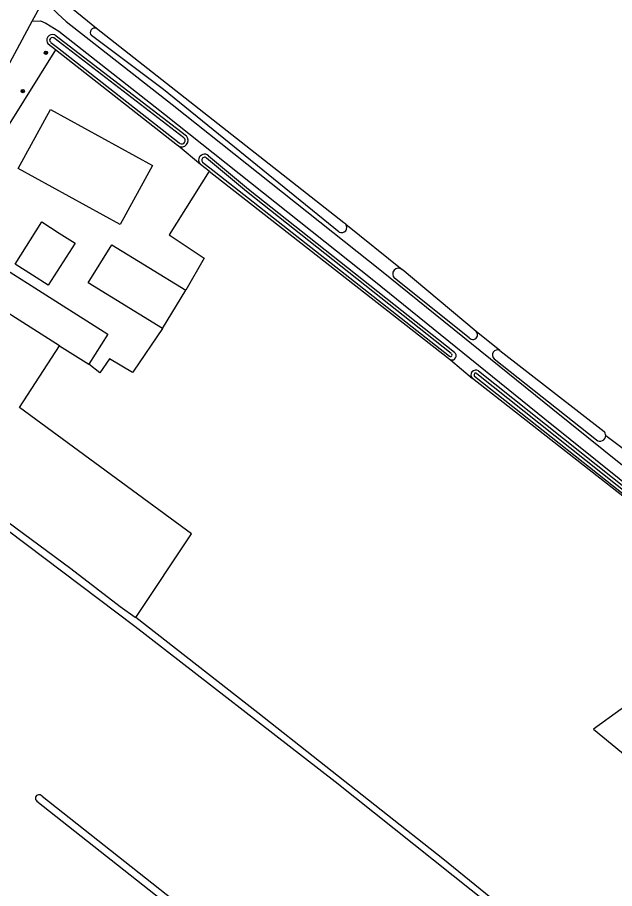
# Model space of a CAD drawing. Extents: x 136000 to 141014, y 402000 to 403500.
# Drawn here: x 140258.1 to 140402.6, y 403074.6 to 403285.4 of the extents above; entities that cross this region are included whole.
import ezdxf

# ---------------------------------------------------------------- set-up
doc = ezdxf.new("R2010")
doc.units = 0
for name, color, linetype in [('gg-afsc-erfafscheiding', 7, 'Continuous'), ('gg-bbg-bijgebouw', 7, 'Continuous'), ('gg-knt-bronhoudergrens', 7, 'Continuous'), ('gg-knt-onverhard', 7, 'Continuous'), ('gg-knt-verharding', 7, 'Continuous'), ('gg-kntw-bovenkant insteek waterloop', 7, 'Continuous'), ('gg-kntw-waterlijn', 7, 'Continuous'), ('gt-grn-weggrens', 7, 'Continuous'), ('gt-symb-boom', 7, 'Continuous')]:
    doc.layers.add(name, color=color, linetype=linetype)

# ---------------------------------------------------------------- blocks, each defined once
blk = doc.blocks.new('gt0-BOOM')
at = {"layer": 'gt-symb-boom'}
for radius in [0.4, 0.2]:
    blk.add_circle((0, 0), radius, dxfattribs=at)

msp = doc.modelspace()

# ---------------------------------------------------------------- linework, layer by layer
at = {"layer": 'gg-afsc-erfafscheiding'}
msp.add_line((140302.38, 403249.79), (140296.96, 403254.26), dxfattribs=at)
msp.add_lwpolyline([(140267.29, 403277.49), (140251.7, 403252.64), (140247.5, 403252.75)], dxfattribs=at)
at = {"layer": 'gg-bbg-bijgebouw'}
for p, q in [((140293.15, 403210.11), (140298.82, 403219.36)), ((140268.25, 403205.91), (140275.32, 403201.43))]:
    msp.add_line(p, q, dxfattribs=at)
for points in [[(140258.21, 403248.79), (140266.03, 403263.09), (140290.77, 403249.56), (140282.95, 403235.27), (140258.21, 403248.79)], [(140265.53, 403220.56), (140261.7, 403222.98), (140257.48, 403225.65), (140263.95, 403235.87), (140268.18, 403233.19), (140272, 403230.77), (140265.53, 403220.56)], [(140293.15, 403210.11), (140275.2, 403221.11), (140280.88, 403230.37), (140298.82, 403219.36)], [(140250.76, 403216.96), (140255.39, 403224.28), (140264.01, 403218.83), (140279.95, 403208.74), (140275.32, 403201.43)], [(140268.25, 403205.91), (140259.38, 403211.51), (140253.76, 403215.06)]]:
    msp.add_lwpolyline(points, dxfattribs=at)
at = {"layer": 'gg-knt-bronhoudergrens'}
for p, q in [((140277.21, 403282.68), (140270.28, 403288.29)), ((140337.53, 403235.3), (140351.14, 403224.4)), ((140374.79, 403204.78), (140369.05, 403209.4)), ((140362.84, 403202.54), (140368.19, 403197.95)), ((140400.43, 403184.18), (140404.65, 403181.02))]:
    msp.add_line(p, q, dxfattribs=at)
for points in [[(140304.45, 403248.17), (140294.82, 403232.76), (140303.29, 403227.11), (140298.82, 403219.36)], [(140293.15, 403210.11), (140286.11, 403199.79), (140285.89, 403199.47), (140280.36, 403202.76), (140278.02, 403199.33), (140275.32, 403201.43)], [(140407.33, 403120.84), (140404.15, 403117.96), (140397.48, 403113.12), (140414.16, 403099.42), (140417.97, 403097.33), (140424.75, 403090.93), (140429.62, 403094.02), (140432.78, 403103.28), (140426.69, 403108.47), (140424.46, 403107.04), (140415.18, 403110.37), (140409.15, 403116.17), (140407.33, 403120.84)]]:
    msp.add_lwpolyline(points, dxfattribs=at)
at = {"layer": 'gg-knt-onverhard'}
for points in [[(140265.08, 403290.86), (140265.69, 403289.06), (140266.4, 403287.71), (140267.8, 403286.24), (140269.89, 403284.38), (140295.48, 403264.29), (140346.18, 403224.03), (140387.6, 403190.54), (140441.93, 403146.95), (140485.84, 403112.26), (140503.2, 403098.85), (140509.68, 403092.53), (140518.01, 403083.47)], [(140261.65, 403284.49), (140263.68, 403284.51), (140264.92, 403283.99), (140268.04, 403282.02), (140293.62, 403261.94), (140344.31, 403221.69), (140385.71, 403188.21), (140440.06, 403144.61), (140483.99, 403109.9), (140501.23, 403096.58), (140507.53, 403090.44), (140515.82, 403080.8), (140516.03, 403080.49)]]:
    msp.add_lwpolyline(points, dxfattribs=at)
at = {"layer": 'gg-knt-verharding'}
msp.add_line((140246.33, 403256.01), (140261.65, 403284.49), dxfattribs=at)
msp.add_lwpolyline([(140286.71, 403140.15), (140300.18, 403160.4), (140258.57, 403190.98), (140268.25, 403205.91)], dxfattribs=at)
at = {"layer": 'gg-kntw-bovenkant insteek waterloop'}
for p, q in [((140267.1, 403281.14), (140298.95, 403256.71)), ((140267.29, 403277.49), (140265.51, 403278.88)), ((140304.45, 403248.17), (140302.38, 403249.79)), ((140304.45, 403248.17), (140305.62, 403247.26)), ((140305.62, 403247.26), (140362.84, 403202.54)), ((140369.05, 403209.4), (140351.14, 403224.4)), ((140367.4, 403207.86), (140349.34, 403222.23)), ((140373.41, 403202.77), (140398.17, 403183.11)), ((140374.79, 403204.78), (140400.04, 403185.17))]:
    msp.add_line(p, q, dxfattribs=at)
for points in [[(140335.95, 403233.42), (140293.39, 403267.94), (140275.96, 403280.99)], [(140337.53, 403235.3), (140337.33, 403235.51), (140337.09, 403235.66), (140277.21, 403282.68)], [(140296.96, 403254.26), (140296.77, 403254.39), (140267.29, 403277.49)], [(140304.31, 403251.89), (140313.99, 403243.84), (140363.87, 403204.32)], [(140369.67, 403199.86), (140422.65, 403157.68), (140476.32, 403114.63), (140498.69, 403097.17), (140504.74, 403091.81), (140511.55, 403083.75)], [(140510.63, 403082.58), (140501.85, 403092.04), (140486.04, 403105.01), (140433.9, 403146.52), (140368.19, 403197.95)], [(140215.59, 403192.83), (140224.82, 403185.92), (140235.72, 403177.84), (140241.61, 403173.89), (140253.56, 403164.85), (140271.02, 403151.97), (140282.95, 403142.84), (140286.57, 403140.26), (140286.71, 403140.15)], [(140467.12, 402993.3), (140466.04, 402994.17), (140465.74, 402994.41), (140449.02, 403008.63), (140396.44, 403051.42), (140334.96, 403100.39), (140286.48, 403137.96), (140216.39, 403190.82), (140215.73, 403190.82), (140203.94, 403168.22), (140192.78, 403146.98)], [(140390.3, 403057.97), (140361, 403081.74), (140316.26, 403117.07), (140286.71, 403140.15)], [(140262.75, 403095.74), (140333.98, 403039.52), (140377.11, 403005.05), (140377.3, 403004.9)], [(140264.01, 403096.88), (140441.04, 402957.09), (140441.91, 402956.27), (140441.94, 402956.23)]]:
    msp.add_lwpolyline(points, dxfattribs=at)
for centre, radius, start, end in [((140266.57, 403279.82), 1.42, 68.1135, 221.7223), ((140276.75, 403281.71), 1.07, 64.7984, 222.4951), ((140297.78, 403255.62), 1.59, 238.7859, 43.1073), ((140303.33, 403250.85), 1.42, 46.8103, 227.7732), ((140336.54, 403234.53), 1.26, 241.8152, 38.1086), ((140350.29, 403223.27), 1.41, 53.1876, 227.6903), ((140368.28, 403208.57), 1.13, 219.0599, 47.0741), ((140374.23, 403203.68), 1.23, 63.0577, 228.01), ((140363.21, 403203.51), 1.04, 248.8534, 50.7862), ((140369.02, 403198.84), 1.21, 57.5083, 226.825), ((140399.04, 403184.2), 1.39, 231.3752, 359.3999), ((140399.03, 403184.2), 1.4, 359.4621, 44.2008), ((140263.28, 403096.42), 0.86, 32.2313, 232.0295)]:
    msp.add_arc(centre, radius, start, end, dxfattribs=at)
at = {"layer": 'gg-kntw-waterlijn'}
msp.add_line((140298.31, 403256.25), (140266.85, 403280.39), dxfattribs=at)
for points in [[(140266.15, 403279.33), (140267.75, 403278.08), (140297.21, 403254.99), (140297.39, 403254.87)], [(140363.07, 403204), (140313.52, 403243.26), (140303.8, 403251.34)], [(140302.88, 403250.35), (140306.08, 403247.85), (140362.63, 403203.38)], [(140510.63, 403083.06), (140510.62, 403083.05), (140502.08, 403092.33), (140486.12, 403105.31), (140434.06, 403146.73), (140368.7, 403198.5)], [(140369.27, 403199.23), (140422.18, 403157.1), (140475.99, 403114.21), (140498.21, 403096.59), (140502.63, 403092.67), (140509.69, 403085.33), (140511.17, 403083.64)]]:
    msp.add_lwpolyline(points, dxfattribs=at)
for centre, radius, start, end in [((140266.49, 403279.87), 0.633, 55.6039, 237.5933), ((140297.84, 403255.57), 0.832, 237.2729, 55.3852), ((140303.33, 403250.85), 0.674, 46.7972, 227.7744), ((140362.87, 403203.67), 0.38, 230.679, 57.6661), ((140369.02, 403198.84), 0.462, 57.4638, 226.8299)]:
    msp.add_arc(centre, radius, start, end, dxfattribs=at)
at = {"layer": 'gt-grn-weggrens'}
msp.add_line((140261.65, 403284.49), (140265.08, 403290.86), dxfattribs=at)

# ---------------------------------------------------------------- block references
at = {"layer": 'gt-symb-boom'}
for p in [(140264.96, 403276.8), (140259.33, 403267.52)]:
    msp.add_blockref('gt0-BOOM', p, dxfattribs=at)

doc.saveas('drawing.dxf')
